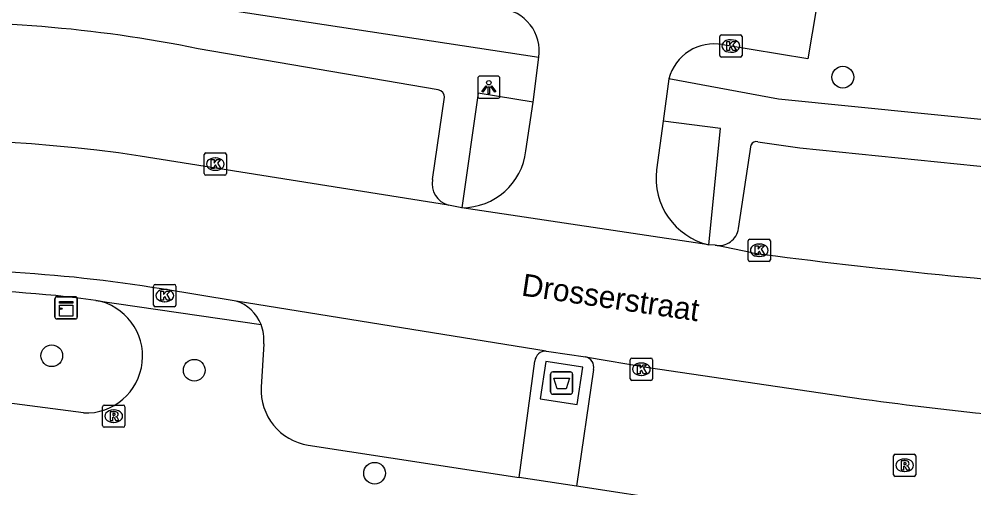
# Model space of a CAD drawing. Extents: x 161084 to 161928, y 385355 to 386522.
# Drawn here: x 161678.14 to 161721.06, y 385633.18 to 385654.26 of the extents above; entities that cross this region are included whole.
import ezdxf

# ---------------------------------------------------------------- set-up
doc = ezdxf.new("R2010")
doc.units = 0
for name, color, linetype in [('IMGEO_Afval_apart_plaats', 7, 'Continuous'), ('IMGEO_Boom', 7, 'Continuous'), ('IMGEO_Kast', 7, 'Continuous'), ('IMGEO_Kolk', 7, 'Continuous'), ('IMGEO_Lichtpunt', 7, 'Continuous'), ('IMGEO_Openbare_ruimte_label', 7, 'Continuous'), ('IMGEO_Rijbaan_lokaal_open', 7, 'Continuous'), ('IMGEO_Rioolput', 7, 'Continuous'), ('IMGEO_Voetpad_gesloten', 7, 'Continuous'), ('IMGEO_Voetpad_open', 7, 'Continuous')]:
    doc.layers.add(name, color=color, linetype=linetype)

msp = doc.modelspace()

# ---------------------------------------------------------------- linework, layer by layer
at = {"layer": 'IMGEO_Afval_apart_plaats'}
for p, q in [((161702.13, 385638.394), (161702.92, 385638.394)), ((161702.92, 385638.394), (161702.13, 385638.394)), ((161702.03, 385637.494), (161702.03, 385638.294)), ((161702.03, 385638.294), (161702.03, 385637.494)), ((161703.02, 385638.294), (161703.02, 385637.494)), ((161703.02, 385637.494), (161703.02, 385638.294)), ((161702.92, 385637.394), (161702.13, 385637.394)), ((161702.13, 385637.394), (161702.92, 385637.394))]:
    msp.add_line(p, q, dxfattribs=at)
msp.add_lwpolyline([(161702.173, 385638.108), (161702.877, 385638.108), (161702.728, 385637.638), (161702.322, 385637.638), (161702.173, 385638.108)], dxfattribs=at)
for centre, start, end in [((161702.13, 385638.294), 90, 180), ((161702.13, 385638.294), 90, 180), ((161702.92, 385638.294), 0, 90), ((161702.92, 385638.294), 360, 90), ((161702.13, 385637.494), 180, 270), ((161702.13, 385637.494), 180, 270), ((161702.92, 385637.494), 270, 0), ((161702.92, 385637.494), 270, 0)]:
    msp.add_arc(centre, 0.1, start, end, dxfattribs=at)
at = {"layer": 'IMGEO_Boom'}
for centre in [(161715.166, 385651.653), (161679.609, 385639.125), (161686.016, 385638.47), (161694.123, 385633.839)]:
    msp.add_circle(centre, 0.489, dxfattribs=at)
at = {"layer": 'IMGEO_Kast'}
for p, q in [((161679.832, 385641.778), (161680.673, 385641.778)), ((161680.673, 385641.778), (161679.832, 385641.778)), ((161679.757, 385640.853), (161679.757, 385641.694)), ((161679.757, 385641.694), (161679.757, 385640.853)), ((161680.757, 385641.703), (161680.757, 385640.862)), ((161680.757, 385640.862), (161680.757, 385641.703)), ((161680.682, 385640.778), (161679.841, 385640.778)), ((161679.841, 385640.778), (161680.682, 385640.778))]:
    msp.add_line(p, q, dxfattribs=at)
for points in [[(161679.952, 385641.568), (161680.552, 385641.568), (161680.552, 385641.483), (161679.952, 385641.483), (161679.952, 385641.568)], [(161679.952, 385641.393), (161680.552, 385641.393), (161680.552, 385640.904), (161679.952, 385640.904), (161679.952, 385641.393)]]:
    msp.add_lwpolyline(points, dxfattribs=at)
msp.add_circle((161680.036, 385641.242), 0.0377, dxfattribs=at)
for centre, start, end in [((161679.835, 385641.7), 92.4484, 184.2845), ((161679.835, 385641.7), 92.4484, 184.2845), ((161680.679, 385641.7), 2.4484, 94.2845), ((161680.679, 385641.7), 2.4484, 94.2845), ((161679.835, 385640.856), 182.4484, 274.2845), ((161679.835, 385640.856), 182.4484, 274.2845), ((161680.679, 385640.856), 272.4484, 4.2845), ((161680.679, 385640.856), 272.4484, 4.2845)]:
    msp.add_arc(centre, 0.0779, start, end, dxfattribs=at)
at = {"layer": 'IMGEO_Kolk'}
for p, q in [((161709.635, 385652.628), (161709.635, 385653.48)), ((161709.71, 385653.554), (161710.562, 385653.554)), ((161710.123, 385653.334), (161710.148, 385653.334)), ((161710.636, 385653.48), (161710.636, 385652.628)), ((161710.562, 385652.554), (161709.71, 385652.554)), ((161710.146, 385652.774), (161710.121, 385652.774)), ((161686.537, 385648.242), (161687.389, 385648.242)), ((161686.462, 385647.316), (161686.462, 385648.168)), ((161686.95, 385648.022), (161686.975, 385648.022)), ((161687.463, 385648.168), (161687.463, 385647.316)), ((161686.973, 385647.462), (161686.948, 385647.462)), ((161687.389, 385647.242), (161686.537, 385647.242)), ((161710.985, 385644.365), (161711.837, 385644.365)), ((161710.91, 385643.439), (161710.91, 385644.291)), ((161711.398, 385644.145), (161711.423, 385644.145)), ((161711.911, 385644.291), (161711.911, 385643.439)), ((161711.421, 385643.585), (161711.396, 385643.585)), ((161711.837, 385643.365), (161710.985, 385643.365)), ((161684.189, 385641.404), (161684.189, 385642.256)), ((161684.264, 385642.33), (161685.116, 385642.33)), ((161685.19, 385642.256), (161685.19, 385641.404)), ((161684.677, 385642.11), (161684.702, 385642.11)), ((161685.116, 385641.33), (161684.264, 385641.33)), ((161684.7, 385641.55), (161684.675, 385641.55)), ((161705.611, 385638.091), (161705.611, 385638.943)), ((161705.686, 385639.017), (161706.538, 385639.017)), ((161706.099, 385638.797), (161706.124, 385638.797)), ((161706.612, 385638.943), (161706.612, 385638.091)), ((161706.538, 385638.017), (161705.686, 385638.017)), ((161706.122, 385638.237), (161706.097, 385638.237))]:
    msp.add_line(p, q, dxfattribs=at)
for points in [[(161709.635, 385652.628), (161709.635, 385653.48)], [(161709.71, 385653.554), (161710.562, 385653.554)], [(161710.636, 385653.48), (161710.636, 385652.628)], [(161709.956, 385653.254), (161710.079, 385653.254), (161710.079, 385653.103), (161710.209, 385653.254), (161710.373, 385653.254), (161710.227, 385653.103), (161710.38, 385652.854), (161710.228, 385652.854), (161710.143, 385653.018), (161710.079, 385652.951), (161710.079, 385652.854), (161709.956, 385652.854), (161709.956, 385653.254)], [(161710.562, 385652.554), (161709.71, 385652.554)], [(161686.537, 385648.242), (161687.389, 385648.242)], [(161686.462, 385647.316), (161686.462, 385648.168)], [(161686.783, 385647.942), (161686.906, 385647.942), (161686.906, 385647.791), (161687.036, 385647.942), (161687.2, 385647.942), (161687.054, 385647.791), (161687.207, 385647.542), (161687.055, 385647.542), (161686.97, 385647.706), (161686.906, 385647.639), (161686.906, 385647.542), (161686.783, 385647.542), (161686.783, 385647.942)], [(161687.463, 385648.168), (161687.463, 385647.316)], [(161687.389, 385647.242), (161686.537, 385647.242)], [(161710.985, 385644.365), (161711.837, 385644.365)], [(161710.91, 385643.439), (161710.91, 385644.291)], [(161711.231, 385644.065), (161711.354, 385644.065), (161711.354, 385643.914), (161711.484, 385644.065), (161711.648, 385644.065), (161711.502, 385643.914), (161711.655, 385643.665), (161711.503, 385643.665), (161711.418, 385643.829), (161711.354, 385643.762), (161711.354, 385643.665), (161711.231, 385643.665), (161711.231, 385644.065)], [(161711.911, 385644.291), (161711.911, 385643.439)], [(161711.837, 385643.365), (161710.985, 385643.365)], [(161684.189, 385641.404), (161684.189, 385642.256)], [(161684.264, 385642.33), (161685.116, 385642.33)], [(161685.19, 385642.256), (161685.19, 385641.404)], [(161684.51, 385642.03), (161684.633, 385642.03), (161684.633, 385641.879), (161684.763, 385642.03), (161684.927, 385642.03), (161684.781, 385641.879), (161684.934, 385641.63), (161684.782, 385641.63), (161684.697, 385641.794), (161684.633, 385641.727), (161684.633, 385641.63), (161684.51, 385641.63), (161684.51, 385642.03)], [(161685.116, 385641.33), (161684.264, 385641.33)], [(161705.611, 385638.091), (161705.611, 385638.943)], [(161705.686, 385639.017), (161706.538, 385639.017)], [(161706.612, 385638.943), (161706.612, 385638.091)], [(161705.932, 385638.717), (161706.055, 385638.717), (161706.055, 385638.566), (161706.185, 385638.717), (161706.349, 385638.717), (161706.203, 385638.566), (161706.356, 385638.317), (161706.204, 385638.317), (161706.119, 385638.481), (161706.055, 385638.414), (161706.055, 385638.317), (161705.932, 385638.317), (161705.932, 385638.717)], [(161706.538, 385638.017), (161705.686, 385638.017)]]:
    msp.add_lwpolyline(points, dxfattribs=at)
for centre, start, end in [((161709.712, 385653.478), 91.552, 178.448), ((161709.712, 385653.478), 91.552, 178.448), ((161710.56, 385653.478), 1.552, 88.448), ((161710.56, 385653.478), 1.552, 88.448), ((161709.712, 385652.63), 181.552, 268.448), ((161709.712, 385652.63), 181.552, 268.448), ((161710.56, 385652.63), 271.552, 358.448), ((161710.56, 385652.63), 271.552, 358.448), ((161686.539, 385648.166), 91.552, 178.448), ((161686.539, 385648.166), 91.552, 178.448), ((161687.387, 385648.166), 1.552, 88.448), ((161687.387, 385648.166), 1.552, 88.448), ((161686.539, 385647.318), 181.552, 268.448), ((161686.539, 385647.318), 181.552, 268.448), ((161687.387, 385647.318), 271.552, 358.448), ((161687.387, 385647.318), 271.552, 358.448), ((161710.987, 385644.289), 91.552, 178.448), ((161710.987, 385644.289), 91.552, 178.448), ((161711.835, 385644.289), 1.552, 88.448), ((161711.835, 385644.289), 1.552, 88.448), ((161710.987, 385643.441), 181.552, 268.448), ((161710.987, 385643.441), 181.552, 268.448), ((161711.835, 385643.441), 271.552, 358.448), ((161711.835, 385643.441), 271.552, 358.448), ((161684.266, 385642.254), 91.552, 178.448), ((161684.266, 385642.254), 91.552, 178.448), ((161685.114, 385642.254), 1.552, 88.448), ((161685.114, 385642.254), 1.552, 88.448), ((161684.266, 385641.406), 181.552, 268.448), ((161684.266, 385641.406), 181.552, 268.448), ((161685.114, 385641.406), 271.552, 358.448), ((161685.114, 385641.406), 271.552, 358.448), ((161705.688, 385638.941), 91.552, 178.448), ((161705.688, 385638.941), 91.552, 178.448), ((161706.536, 385638.941), 1.552, 88.448), ((161706.536, 385638.941), 1.552, 88.448), ((161705.688, 385638.093), 181.552, 268.448), ((161705.688, 385638.093), 181.552, 268.448), ((161706.536, 385638.093), 271.552, 358.448), ((161706.536, 385638.093), 271.552, 358.448)]:
    msp.add_arc(centre, 0.0765, start, end, dxfattribs=at)
for centre, major_axis, ratio, start_param, end_param in [((161710.122, 385653.054), (-0.387, 0.002), 0.722429, 4.712389, 7.853982), ((161710.147, 385653.054), (-0.39, 0.002), 0.717154, 1.570796, 4.712389), ((161686.949, 385647.742), (-0.387, 0.002), 0.722429, 4.712389, 7.853982), ((161686.974, 385647.742), (-0.39, 0.002), 0.717154, 1.570796, 4.712389), ((161711.397, 385643.865), (-0.387, 0.002), 0.722429, 4.712389, 7.853982), ((161711.422, 385643.865), (-0.39, 0.002), 0.717154, 1.570796, 4.712389), ((161684.676, 385641.83), (-0.387, 0.002), 0.722429, 4.712389, 7.853982), ((161684.701, 385641.83), (-0.39, 0.002), 0.717154, 1.570796, 4.712389), ((161706.098, 385638.517), (-0.387, 0.002), 0.722429, 4.712389, 7.853982), ((161706.123, 385638.517), (-0.39, 0.002), 0.717154, 1.570796, 4.712389)]:
    msp.add_ellipse(centre, major_axis=major_axis, ratio=ratio, start_param=start_param, end_param=end_param, dxfattribs=at)
at = {"layer": 'IMGEO_Lichtpunt'}
for p, q in [((161699.659, 385651.698), (161698.851, 385651.698)), ((161699.659, 385651.698), (161698.851, 385651.698)), ((161698.757, 385651.603), (161698.757, 385650.796)), ((161698.757, 385651.603), (161698.757, 385650.796)), ((161699.753, 385650.796), (161699.753, 385651.603)), ((161699.753, 385650.796), (161699.753, 385651.603)), ((161698.851, 385650.702), (161699.659, 385650.702)), ((161698.851, 385650.702), (161699.659, 385650.702))]:
    msp.add_line(p, q, dxfattribs=at)
for points in [[(161699.131, 385651.267), (161699.17, 385651.239), (161698.982, 385650.977), (161698.944, 385651.004), (161699.131, 385651.267)], [(161699.233, 385651.219), (161699.28, 385651.219), (161699.28, 385650.897), (161699.233, 385650.897), (161699.233, 385651.219)], [(161699.343, 385651.239), (161699.381, 385651.266), (161699.568, 385651.004), (161699.529, 385650.976), (161699.343, 385651.239)]]:
    msp.add_lwpolyline(points, dxfattribs=at)
msp.add_circle((161699.256, 385651.401), 0.0994, dxfattribs=at)
for centre, start, end in [((161698.851, 385651.603), 90, 180), ((161698.851, 385651.603), 90, 180), ((161699.659, 385651.603), 0, 90), ((161699.659, 385651.603), 0, 90), ((161698.851, 385650.796), 180, 270), ((161698.851, 385650.796), 180, 270), ((161699.659, 385650.796), 270, 0), ((161699.659, 385650.796), 270, 360)]:
    msp.add_arc(centre, 0.0946, start, end, dxfattribs=at)
at = {"layer": 'IMGEO_Rijbaan_lokaal_open'}
for points in [[(161746.296, 385653.272), (161734.97, 385653.181), (161735.33, 385655.62), (161727.616, 385656.762), (161727.186, 385653.884), (161714.168, 385655.862), (161713.594, 385652.48), (161709.775, 385653.114)], [(161701.244, 385650.524), (161701.499, 385652.545)], [(161707.348, 385651.572), (161707.091, 385649.679)], [(161700.926, 385648.341), (161701.244, 385650.524)], [(161707.091, 385649.679), (161706.792, 385647.489)], [(161697.438, 385645.9), (161683.589, 385648.103)], [(161698.043, 385645.779), (161697.814, 385645.813), (161697.438, 385645.9)], [(161709.144, 385644.109), (161698.043, 385645.779)], [(161709.434, 385644.091), (161709.144, 385644.109)], [(161711.096, 385643.746), (161709.434, 385644.091)], [(161687.896, 385641.585), (161684.542, 385642.126)], [(161701.831, 385639.333), (161687.896, 385641.585)], [(161701.831, 385639.333), (161701.945, 385639.315), (161703.594, 385639.074)], [(161703.594, 385639.074), (161706.425, 385638.596), (161716.095, 385637.177)]]:
    msp.add_lwpolyline(points, dxfattribs=at)
for centre, radius, start, end in [((161699.618, 385652.834), 1.903, 351.2763, 85.0776), ((161709.379, 385651.057), 2.095, 79.0946, 165.7653), ((161674.192, 385585.975), 62.835, 81.39883, 110.01942), ((161698.037, 385648.689), 2.91, 270.1254, 353.1268), ((161709.848, 385647.107), 3.079, 172.8733, 256.7916), ((161748.374, 385929.478), 288.153, 262.56679, 265.93045), ((161674.354, 385580.732), 62.234, 80.57776, 93.55298), ((161739.697, 385809.071), 173.507, 262.18177, 266.29917)]:
    msp.add_arc(centre, radius, start, end, dxfattribs=at)
at = {"layer": 'IMGEO_Rioolput'}
for p, q in [((161681.896, 385635.98), (161681.896, 385636.832)), ((161681.971, 385636.906), (161682.823, 385636.906)), ((161682.384, 385636.686), (161682.409, 385636.686)), ((161682.897, 385636.832), (161682.897, 385635.98)), ((161682.823, 385635.906), (161681.971, 385635.906)), ((161682.407, 385636.126), (161682.382, 385636.126)), ((161717.445, 385633.769), (161717.445, 385634.621)), ((161717.52, 385634.695), (161718.372, 385634.695)), ((161717.933, 385634.475), (161717.958, 385634.475)), ((161718.446, 385634.621), (161718.446, 385633.769)), ((161718.372, 385633.695), (161717.52, 385633.695)), ((161717.956, 385633.915), (161717.931, 385633.915))]:
    msp.add_line(p, q, dxfattribs=at)
for points in [[(161681.896, 385635.98), (161681.896, 385636.832)], [(161681.971, 385636.906), (161682.823, 385636.906)], [(161682.485, 385636.604), (161682.233, 385636.606), (161682.233, 385636.206)], [(161682.897, 385636.832), (161682.897, 385635.98)], [(161682.233, 385636.206), (161682.357, 385636.206), (161682.357, 385636.368), (161682.368, 385636.368)], [(161682.411, 385636.525), (161682.357, 385636.525), (161682.357, 385636.444)], [(161682.357, 385636.444), (161682.409, 385636.444)], [(161682.415, 385636.339), (161682.486, 385636.206), (161682.626, 385636.206), (161682.561, 385636.332)], [(161682.823, 385635.906), (161681.971, 385635.906)], [(161717.445, 385633.769), (161717.445, 385634.621)], [(161717.52, 385634.695), (161718.372, 385634.695)], [(161718.446, 385634.621), (161718.446, 385633.769)], [(161718.034, 385634.393), (161717.782, 385634.395), (161717.782, 385633.995)], [(161717.782, 385633.995), (161717.906, 385633.995), (161717.906, 385634.157), (161717.917, 385634.157)], [(161717.96, 385634.314), (161717.906, 385634.314), (161717.906, 385634.233)], [(161717.906, 385634.233), (161717.958, 385634.233)], [(161717.964, 385634.128), (161718.035, 385633.995), (161718.175, 385633.995), (161718.11, 385634.121)], [(161718.372, 385633.695), (161717.52, 385633.695)]]:
    msp.add_lwpolyline(points, dxfattribs=at)
for centre, radius, start, end in [((161681.973, 385636.83), 0.0765, 91.552, 178.448), ((161681.973, 385636.83), 0.0765, 91.552, 178.448), ((161682.484, 385636.494), 0.109, 350.3612, 89.416), ((161682.821, 385636.83), 0.0765, 1.552, 88.448), ((161682.821, 385636.83), 0.0765, 1.552, 88.448), ((161682.367, 385636.315), 0.0533, 26.0293, 88.6989), ((161682.393, 385636.633), 0.19, 274.7715, 282.9687), ((161682.417, 385636.429), 0.0964, 77.0061, 93.1865), ((161682.431, 385636.486), 0.0378, 276.6634, 79.6772), ((161682.482, 385636.494), 0.112, 277.5842, 350.9817), ((161682.466, 385636.279), 0.108, 29.5134, 73.7905), ((161681.973, 385635.982), 0.0765, 181.552, 268.448), ((161681.973, 385635.982), 0.0765, 181.552, 268.448), ((161682.821, 385635.982), 0.0765, 271.552, 358.448), ((161682.821, 385635.982), 0.0765, 271.552, 358.448), ((161717.522, 385634.619), 0.0765, 91.552, 178.448), ((161717.522, 385634.619), 0.0765, 91.552, 178.448), ((161718.37, 385634.619), 0.0765, 1.552, 88.448), ((161718.37, 385634.619), 0.0765, 1.552, 88.448), ((161717.916, 385634.104), 0.0533, 26.0293, 88.6989), ((161717.942, 385634.422), 0.19, 274.7715, 282.9687), ((161717.966, 385634.218), 0.0964, 77.0061, 93.1865), ((161717.98, 385634.275), 0.0378, 276.6634, 79.6772), ((161718.033, 385634.283), 0.109, 350.3612, 89.416), ((161718.031, 385634.283), 0.112, 277.5842, 350.9817), ((161718.015, 385634.068), 0.108, 29.5134, 73.7905), ((161717.522, 385633.771), 0.0765, 181.552, 268.448), ((161717.522, 385633.771), 0.0765, 181.552, 268.448), ((161718.37, 385633.771), 0.0765, 271.552, 358.448), ((161718.37, 385633.771), 0.0765, 271.552, 358.448)]:
    msp.add_arc(centre, radius, start, end, dxfattribs=at)
for centre, major_axis, ratio, start_param, end_param in [((161682.383, 385636.406), (-0.387, 0.002), 0.722429, 4.712389, 7.853982), ((161682.408, 385636.406), (-0.39, 0.002), 0.717154, 1.570796, 4.712389), ((161717.932, 385634.195), (-0.387, 0.002), 0.722429, 4.712389, 7.853982), ((161717.957, 385634.195), (-0.39, 0.002), 0.717154, 1.570796, 4.712389)]:
    msp.add_ellipse(centre, major_axis=major_axis, ratio=ratio, start_param=start_param, end_param=end_param, dxfattribs=at)
at = {"layer": 'IMGEO_Voetpad_gesloten'}
msp.add_lwpolyline([(161703.481, 385638.609), (161701.821, 385638.859), (161701.568, 385637.18), (161703.228, 385636.93), (161703.481, 385638.609)], dxfattribs=at)
at = {"layer": 'IMGEO_Voetpad_open'}
for points in [[(161684.956, 385655.074), (161701.499, 385652.545)], [(161696.983, 385651.078), (161686.191, 385652.932)], [(161744.666, 385641.771), (161743.694, 385643.971), (161742.967, 385643.984), (161742.868, 385647.674), (161742.386, 385647.712), (161741.816, 385648.343), (161728.98, 385648.987), (161712.28, 385650.66), (161707.348, 385651.572)], [(161701.244, 385650.524), (161698.777, 385650.937), (161698.043, 385645.779)], [(161696.726, 385647.052), (161697.26, 385650.747)], [(161709.144, 385644.109), (161709.668, 385649.349), (161707.091, 385649.679)], [(161710.472, 385644.84), (161711.039, 385648.612)], [(161711.344, 385648.748), (161713.233, 385648.48), (161724.722, 385647.3)], [(161681.595, 385641.615), (161689.021, 385640.533)], [(161689.139, 385639.663), (161689.025, 385637.716)], [(161700.616, 385633.647), (161701.328, 385638.883)], [(161703.966, 385638.503), (161703.201, 385633.251)], [(161681.036, 385636.548), (161677.597, 385637.009)], [(161691.142, 385635.1), (161700.616, 385633.647)], [(161703.201, 385633.251), (161700.616, 385633.647)], [(161740.712, 385627.499), (161703.201, 385633.251)]]:
    msp.add_lwpolyline(points, dxfattribs=at)
for centre, radius, start, end in [((161674.604, 385596.232), 57.872, 78.45073, 92.51493), ((161696.934, 385650.756), 0.326, 358.4885, 81.3606), ((161711.282, 385648.477), 0.278, 77.1101, 150.9542), ((161697.7, 385646.858), 0.993, 168.7228, 254.7139), ((161709.594, 385644.963), 0.886, 259.5745, 352.0524), ((161674.439, 385588.405), 53.689, 82.3405, 97.7866), ((161681.138, 385639.101), 2.555, 267.7055, 79.7035), ((161687.342, 385639.865), 1.807, 21.7002, 72.1409), ((161687.353, 385639.864), 1.797, 353.5825, 21.8656), ((161701.811, 385638.849), 0.484, 87.6171, 176.0166), ((161703.489, 385638.599), 0.487, 348.6292, 77.5384), ((161691.523, 385637.573), 2.502, 176.7246, 261.2385)]:
    msp.add_arc(centre, radius, start, end, dxfattribs=at)

# ---------------------------------------------------------------- texts
at = {"layer": 'IMGEO_Openbare_ruimte_label'}
msp.add_text('Drosserstraat', height=1, rotation=351.6591, dxfattribs=at).set_placement((161700.687, 385641.836))

doc.saveas('drawing.dxf')
